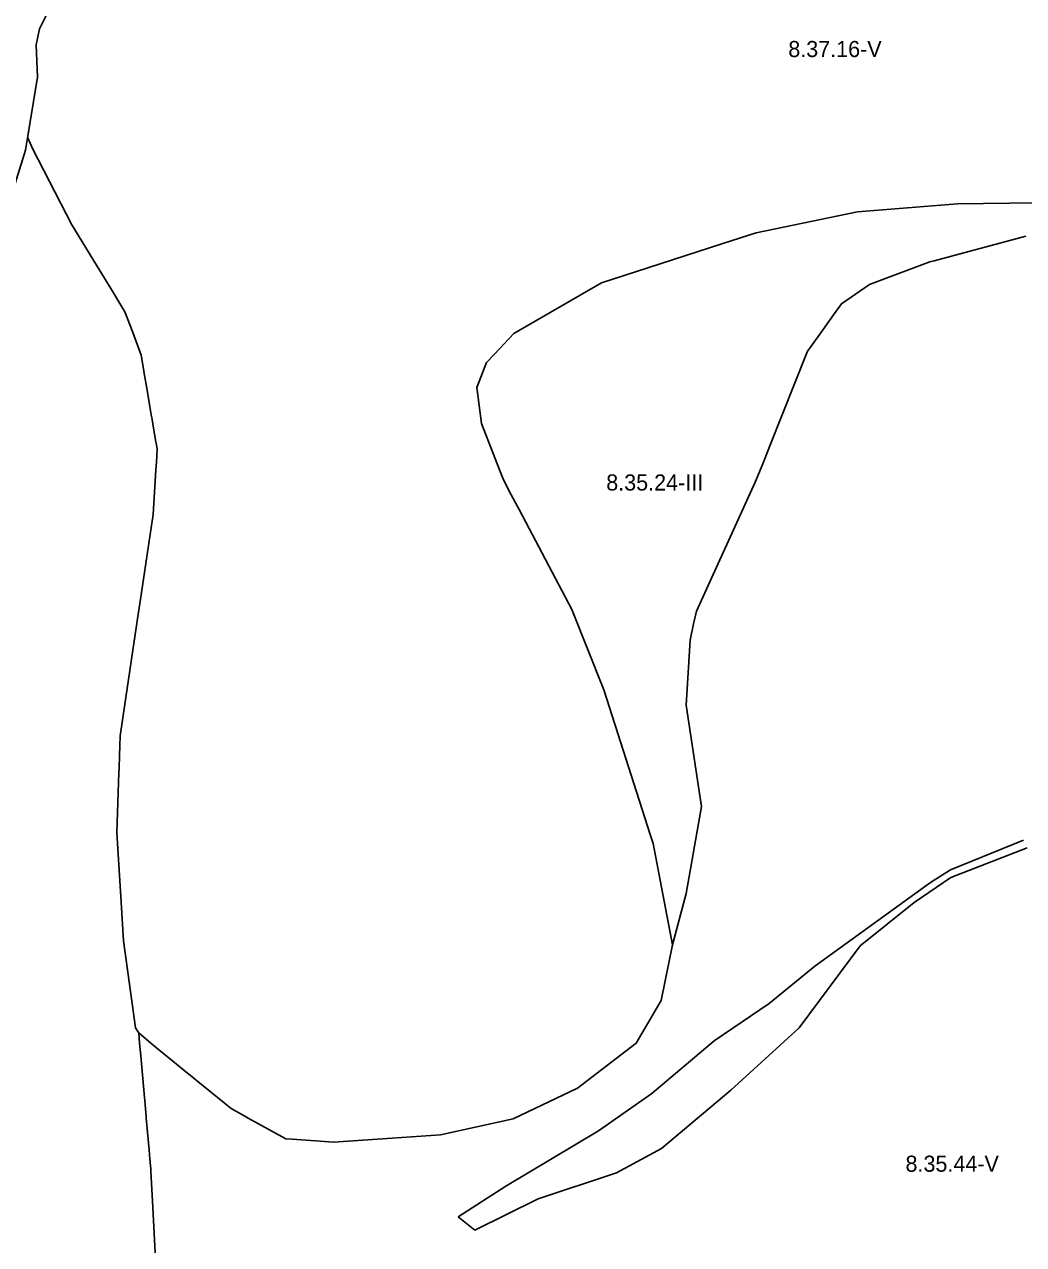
# Model space of a CAD drawing. Extents: x -547623 to -533936, y -1096714 to -1086523.
# Drawn here: x -544707 to -544086, y -1093125 to -1092367 of the extents above; entities that cross this region are included whole.
import ezdxf

# ---------------------------------------------------------------- set-up
doc = ezdxf.new("R2010")
doc.units = 0
doc.layers.add('Vrstva 27', color=7, linetype='Continuous')
doc.layers.add('Vrstva 28', color=7, linetype='Continuous')

msp = doc.modelspace()

# ---------------------------------------------------------------- linework, layer by layer
at = {"layer": 'Vrstva 28'}
for p, q in [((-544704.95, -1092437.42), (-544702, -1092444)), ((-544702, -1092444), (-544704.95, -1092437.42)), ((-544702, -1092444), (-544677.5, -1092491.5)), ((-544677.5, -1092491.5), (-544702, -1092444)), ((-544189.5, -1092483.5), (-544127.5, -1092478.5)), ((-544127.5, -1092478.5), (-544189.5, -1092483.5)), ((-544127.5, -1092478.5), (-544079.02, -1092477.74)), ((-544079.02, -1092477.74), (-544127.5, -1092478.5)), ((-544252.5, -1092496.5), (-544189.5, -1092483.5)), ((-544189.5, -1092483.5), (-544252.5, -1092496.5)), ((-544677.5, -1092491.5), (-544662.16, -1092516.59)), ((-544662.16, -1092516.59), (-544677.5, -1092491.5)), ((-544267.4, -1092501.31), (-544252.5, -1092496.5)), ((-544252.5, -1092496.5), (-544267.4, -1092501.31)), ((-544319.72, -1092518.21), (-544273.14, -1092503.17)), ((-544273.14, -1092503.17), (-544319.72, -1092518.21)), ((-544273.14, -1092503.17), (-544267.4, -1092501.31)), ((-544267.4, -1092501.31), (-544273.14, -1092503.17)), ((-544085, -1092498.5), (-544141.95, -1092513.82)), ((-544141.95, -1092513.82), (-544085, -1092498.5)), ((-544662.16, -1092516.59), (-544651.7, -1092533.71)), ((-544651.7, -1092533.71), (-544662.16, -1092516.59)), ((-544348.5, -1092527.5), (-544319.72, -1092518.21)), ((-544319.72, -1092518.21), (-544348.5, -1092527.5)), ((-544144.5, -1092514.5), (-544171.07, -1092524.42)), ((-544171.07, -1092524.42), (-544144.5, -1092514.5)), ((-544141.95, -1092513.82), (-544144.5, -1092514.5)), ((-544144.5, -1092514.5), (-544141.95, -1092513.82)), ((-544171.07, -1092524.42), (-544182, -1092528.5)), ((-544182, -1092528.5), (-544171.07, -1092524.42)), ((-544651.7, -1092533.71), (-544650.19, -1092536.19)), ((-544650.19, -1092536.19), (-544651.7, -1092533.71)), ((-544403, -1092559), (-544348.5, -1092527.5)), ((-544348.5, -1092527.5), (-544403, -1092559)), ((-544182, -1092528.5), (-544199.5, -1092540.5)), ((-544199.5, -1092540.5), (-544182, -1092528.5)), ((-544650.19, -1092536.19), (-544644.5, -1092545.5)), ((-544644.5, -1092545.5), (-544650.19, -1092536.19)), ((-544199.5, -1092540.5), (-544204.41, -1092547.4)), ((-544204.41, -1092547.4), (-544199.5, -1092540.5)), ((-544644.5, -1092545.5), (-544639.93, -1092557.83)), ((-544639.93, -1092557.83), (-544644.5, -1092545.5)), ((-544204.41, -1092547.4), (-544210.9, -1092556.52)), ((-544210.9, -1092556.52), (-544204.41, -1092547.4)), ((-544210.9, -1092556.52), (-544218.78, -1092567.59)), ((-544218.78, -1092567.59), (-544210.9, -1092556.52)), ((-544639.93, -1092557.83), (-544634.5, -1092572.5)), ((-544634.5, -1092572.5), (-544639.93, -1092557.83)), ((-544415.09, -1092571.8), (-544403, -1092559)), ((-544403, -1092559), (-544415.09, -1092571.8)), ((-544634.5, -1092572.5), (-544632.82, -1092582.31)), ((-544632.82, -1092582.31), (-544634.5, -1092572.5)), ((-544420, -1092577), (-544415.09, -1092571.8)), ((-544415.09, -1092571.8), (-544420, -1092577)), ((-544220.5, -1092570), (-544243.97, -1092628.86)), ((-544243.97, -1092628.86), (-544220.5, -1092570)), ((-544218.78, -1092567.59), (-544220.5, -1092570)), ((-544220.5, -1092570), (-544218.78, -1092567.59)), ((-544426, -1092592.5), (-544420, -1092577)), ((-544420, -1092577), (-544426, -1092592.5)), ((-544632.82, -1092582.31), (-544632.75, -1092582.74)), ((-544632.75, -1092582.74), (-544632.82, -1092582.31)), ((-544632.75, -1092582.74), (-544630.59, -1092595.4)), ((-544630.59, -1092595.4), (-544632.75, -1092582.74)), ((-544630.59, -1092595.4), (-544627.95, -1092610.84)), ((-544627.95, -1092610.84), (-544630.59, -1092595.4)), ((-544423, -1092615), (-544426, -1092592.5)), ((-544426, -1092592.5), (-544423, -1092615)), ((-544627.95, -1092610.84), (-544627.7, -1092611.1)), ((-544627.7, -1092611.1), (-544627.95, -1092610.84)), ((-544627.7, -1092611.1), (-544627.88, -1092611.22)), ((-544627.88, -1092611.22), (-544627.7, -1092611.1)), ((-544627.88, -1092611.22), (-544627.19, -1092615.26)), ((-544627.19, -1092615.26), (-544627.88, -1092611.22)), ((-544627.19, -1092615.26), (-544625.46, -1092625.37)), ((-544625.46, -1092625.37), (-544627.19, -1092615.26)), ((-544411.94, -1092643.66), (-544423, -1092615)), ((-544423, -1092615), (-544411.94, -1092643.66)), ((-544625.46, -1092625.37), (-544624.96, -1092628.31)), ((-544624.96, -1092628.31), (-544625.46, -1092625.37)), ((-544624.96, -1092628.31), (-544624.5, -1092631)), ((-544624.5, -1092631), (-544624.96, -1092628.31)), ((-544624.5, -1092631), (-544624.75, -1092634.98)), ((-544624.75, -1092634.98), (-544624.5, -1092631)), ((-544243.97, -1092628.86), (-544248.43, -1092640.05)), ((-544248.43, -1092640.05), (-544243.97, -1092628.86)), ((-544624.99, -1092638.91), (-544625.29, -1092643.82)), ((-544625.29, -1092643.82), (-544624.99, -1092638.91)), ((-544624.75, -1092634.98), (-544624.99, -1092638.91)), ((-544624.99, -1092638.91), (-544624.75, -1092634.98)), ((-544248.43, -1092640.05), (-544253, -1092651.5)), ((-544253, -1092651.5), (-544248.43, -1092640.05)), ((-544625.29, -1092643.82), (-544627, -1092671.5)), ((-544627, -1092671.5), (-544625.29, -1092643.82)), ((-544409.5, -1092650), (-544411.94, -1092643.66)), ((-544411.94, -1092643.66), (-544409.5, -1092650)), ((-544404.57, -1092659.34), (-544409.5, -1092650)), ((-544409.5, -1092650), (-544404.57, -1092659.34)), ((-544253, -1092651.5), (-544289.5, -1092731.5)), ((-544289.5, -1092731.5), (-544253, -1092651.5)), ((-544400.74, -1092666.59), (-544404.57, -1092659.34)), ((-544404.57, -1092659.34), (-544400.74, -1092666.59)), ((-544399.75, -1092668.47), (-544400.74, -1092666.59)), ((-544400.74, -1092666.59), (-544399.75, -1092668.47)), ((-544367, -1092730.5), (-544399.75, -1092668.47)), ((-544399.75, -1092668.47), (-544367, -1092730.5)), ((-544627, -1092671.5), (-544631.32, -1092700.49)), ((-544631.32, -1092700.49), (-544627, -1092671.5)), ((-544631.32, -1092700.49), (-544634.45, -1092721.44)), ((-544634.45, -1092721.44), (-544631.32, -1092700.49)), ((-544634.45, -1092721.44), (-544636.85, -1092737.58)), ((-544636.85, -1092737.58), (-544634.45, -1092721.44)), ((-544347.5, -1092779.5), (-544367, -1092730.5)), ((-544367, -1092730.5), (-544347.5, -1092779.5)), ((-544289.5, -1092731.5), (-544291.29, -1092739.53)), ((-544291.29, -1092739.53), (-544289.5, -1092731.5)), ((-544637.11, -1092739.28), (-544638.75, -1092750.31)), ((-544638.75, -1092750.31), (-544637.11, -1092739.28)), ((-544636.85, -1092737.58), (-544637.11, -1092739.28)), ((-544637.11, -1092739.28), (-544636.85, -1092737.58)), ((-544291.29, -1092739.53), (-544293.5, -1092749.5)), ((-544293.5, -1092749.5), (-544291.29, -1092739.53)), ((-544638.75, -1092750.31), (-544647.5, -1092809)), ((-544647.5, -1092809), (-544638.75, -1092750.31)), ((-544293.5, -1092749.5), (-544296, -1092790)), ((-544296, -1092790), (-544293.5, -1092749.5)), ((-544346.97, -1092781.15), (-544347.5, -1092779.5)), ((-544347.5, -1092779.5), (-544346.97, -1092781.15)), ((-544318.34, -1092870.26), (-544346.97, -1092781.15)), ((-544346.97, -1092781.15), (-544318.34, -1092870.26)), ((-544296, -1092790), (-544287.31, -1092847.64)), ((-544287.31, -1092847.64), (-544296, -1092790)), ((-544647.71, -1092815.26), (-544647.91, -1092821.28)), ((-544647.91, -1092821.28), (-544647.71, -1092815.26)), ((-544647.5, -1092809), (-544647.71, -1092815.26)), ((-544647.71, -1092815.26), (-544647.5, -1092809)), ((-544647.91, -1092821.28), (-544648.17, -1092829.23)), ((-544648.17, -1092829.23), (-544647.91, -1092821.28)), ((-544648.17, -1092829.23), (-544648.26, -1092831.76)), ((-544648.26, -1092831.76), (-544648.17, -1092829.23)), ((-544648.26, -1092831.76), (-544649.5, -1092869)), ((-544649.5, -1092869), (-544648.26, -1092831.76)), ((-544286.5, -1092853), (-544296, -1092907)), ((-544296, -1092907), (-544286.5, -1092853)), ((-544287.31, -1092847.64), (-544286.5, -1092853)), ((-544286.5, -1092853), (-544287.31, -1092847.64)), ((-544649.5, -1092869), (-544646.93, -1092912.31)), ((-544646.93, -1092912.31), (-544649.5, -1092869)), ((-544316.5, -1092876), (-544318.34, -1092870.26)), ((-544318.34, -1092870.26), (-544316.5, -1092876)), ((-544304.5, -1092939), (-544316.5, -1092876)), ((-544316.5, -1092876), (-544304.5, -1092939)), ((-544646.93, -1092912.31), (-544645.5, -1092936.5)), ((-544645.5, -1092936.5), (-544646.93, -1092912.31)), ((-544296, -1092907), (-544304.5, -1092939)), ((-544304.5, -1092939), (-544296, -1092907)), ((-544645.5, -1092936.5), (-544640.3, -1092973.97)), ((-544640.3, -1092973.97), (-544645.5, -1092936.5)), ((-544311.5, -1092973.5), (-544304.5, -1092939)), ((-544304.5, -1092939), (-544311.5, -1092973.5)), ((-544640.3, -1092973.97), (-544638, -1092990.5)), ((-544638, -1092990.5), (-544640.3, -1092973.97)), ((-544327, -1093000), (-544311.5, -1092973.5)), ((-544311.5, -1092973.5), (-544327, -1093000)), ((-544638, -1092990.5), (-544636.44, -1092992.84)), ((-544636.44, -1092992.84), (-544638, -1092990.5)), ((-544636.44, -1092992.84), (-544636, -1092993.5)), ((-544636, -1092993.5), (-544636.44, -1092992.84)), ((-544636, -1092993.5), (-544635.42, -1093000)), ((-544635.42, -1093000), (-544636, -1092993.5)), ((-544636, -1092993.5), (-544628.48, -1093000)), ((-544628.48, -1093000), (-544636, -1092993.5)), ((-544635.42, -1093000), (-544634.72, -1093007.89)), ((-544634.72, -1093007.89), (-544635.42, -1093000)), ((-544628.48, -1093000), (-544623.63, -1093003.95)), ((-544623.63, -1093003.95), (-544628.48, -1093000)), ((-544623.63, -1093003.95), (-544616.98, -1093009.38)), ((-544616.98, -1093009.38), (-544623.63, -1093003.95)), ((-544363.5, -1093028), (-544327, -1093000)), ((-544327, -1093000), (-544363.5, -1093028)), ((-544634.72, -1093007.89), (-544632.42, -1093033.87)), ((-544632.42, -1093033.87), (-544634.72, -1093007.89)), ((-544616.98, -1093009.38), (-544605.74, -1093018.57)), ((-544605.74, -1093018.57), (-544616.98, -1093009.38)), ((-544605.74, -1093018.57), (-544605.07, -1093019.12)), ((-544605.07, -1093019.12), (-544605.74, -1093018.57)), ((-544605.07, -1093019.12), (-544600.35, -1093022.96)), ((-544600.35, -1093022.96), (-544605.07, -1093019.12)), ((-544600.35, -1093022.96), (-544578.63, -1093040.7)), ((-544578.63, -1093040.7), (-544600.35, -1093022.96)), ((-544632.42, -1093033.87), (-544632.25, -1093035.72)), ((-544632.25, -1093035.72), (-544632.42, -1093033.87)), ((-544403.5, -1093047), (-544363.5, -1093028)), ((-544363.5, -1093028), (-544403.5, -1093047)), ((-544632.25, -1093035.72), (-544631.37, -1093045.7)), ((-544631.37, -1093045.7), (-544632.25, -1093035.72)), ((-544578.63, -1093040.7), (-544570.11, -1093045.39)), ((-544570.11, -1093045.39), (-544578.63, -1093040.7)), ((-544631.37, -1093045.7), (-544631.29, -1093046.57)), ((-544631.29, -1093046.57), (-544631.37, -1093045.7)), ((-544631.29, -1093046.57), (-544631.11, -1093048.6)), ((-544631.11, -1093048.6), (-544631.29, -1093046.57)), ((-544631.11, -1093048.6), (-544629.55, -1093066.22)), ((-544629.55, -1093066.22), (-544631.11, -1093048.6)), ((-544570.11, -1093045.39), (-544567.98, -1093046.56)), ((-544567.98, -1093046.56), (-544570.11, -1093045.39)), ((-544567.98, -1093046.56), (-544544.5, -1093059.5)), ((-544544.5, -1093059.5), (-544567.98, -1093046.56)), ((-544448.5, -1093057), (-544403.5, -1093047)), ((-544403.5, -1093047), (-544448.5, -1093057)), ((-544478.6, -1093059.04), (-544448.5, -1093057)), ((-544448.5, -1093057), (-544478.6, -1093059.04)), ((-544544.5, -1093059.5), (-544540.71, -1093059.76)), ((-544540.71, -1093059.76), (-544544.5, -1093059.5)), ((-544540.71, -1093059.76), (-544523.36, -1093060.93)), ((-544523.36, -1093060.93), (-544540.71, -1093059.76)), ((-544523.36, -1093060.93), (-544517.85, -1093061.31)), ((-544517.85, -1093061.31), (-544523.36, -1093060.93)), ((-544517.85, -1093061.31), (-544515, -1093061.5)), ((-544515, -1093061.5), (-544517.85, -1093061.31)), ((-544515, -1093061.5), (-544478.6, -1093059.04)), ((-544478.6, -1093059.04), (-544515, -1093061.5)), ((-544629.55, -1093066.22), (-544629.02, -1093072.17)), ((-544629.02, -1093072.17), (-544629.55, -1093066.22)), ((-544629.02, -1093072.17), (-544628.5, -1093078)), ((-544628.5, -1093078), (-544629.02, -1093072.17)), ((-544628.5, -1093078), (-544628.41, -1093079.58)), ((-544628.41, -1093079.58), (-544628.5, -1093078)), ((-544628.41, -1093079.58), (-544627.2, -1093102.22)), ((-544627.2, -1093102.22), (-544628.41, -1093079.58)), ((-544627.2, -1093102.22), (-544625.47, -1093134.21)), ((-544625.47, -1093134.21), (-544627.2, -1093102.22))]:
    msp.add_line(p, q, dxfattribs=at)
for points in [[(-544718.27, -1092483.76), (-544706.2, -1092445.18), (-544698.88, -1092399.77), (-544699.73, -1092379.7), (-544697.65, -1092369.78), (-544690.85, -1092356.06)], [(-544079.02, -1092477.74), (-544127.5, -1092478.5), (-544189.5, -1092483.5), (-544252.5, -1092496.5), (-544267.4, -1092501.31), (-544273.14, -1092503.17), (-544319.72, -1092518.21), (-544348.5, -1092527.5), (-544403, -1092559), (-544415.09, -1092571.8), (-544420, -1092577), (-544426, -1092592.5), (-544423, -1092615)], [(-544423, -1092615), (-544411.94, -1092643.66), (-544409.5, -1092650), (-544404.57, -1092659.34), (-544400.74, -1092666.59), (-544399.75, -1092668.47), (-544367, -1092730.5), (-544347.5, -1092779.5), (-544346.97, -1092781.15), (-544318.34, -1092870.26), (-544316.5, -1092876), (-544304.5, -1092939), (-544296, -1092907), (-544286.5, -1092853), (-544287.31, -1092847.64), (-544296, -1092790), (-544293.5, -1092749.5), (-544291.29, -1092739.53), (-544289.5, -1092731.5), (-544253, -1092651.5), (-544248.43, -1092640.05), (-544243.97, -1092628.86), (-544220.5, -1092570), (-544218.78, -1092567.59), (-544210.9, -1092556.52), (-544204.41, -1092547.4), (-544199.5, -1092540.5), (-544182, -1092528.5), (-544171.07, -1092524.42), (-544144.5, -1092514.5), (-544141.95, -1092513.82), (-544085, -1092498.5)], [(-544086.37, -1092873.97), (-544131.84, -1092892.28)], [(-544131.61, -1092897.15), (-544084.17, -1092878.53)], [(-544154.38, -1092912.67), (-544131.61, -1092897.15)], [(-544131.84, -1092892.28), (-544144.1, -1092900.26)], [(-544144.1, -1092900.26), (-544216.08, -1092952.13)], [(-544187.83, -1092939.62), (-544154.38, -1092912.67)], [(-544225.78, -1092990.4), (-544187.83, -1092939.62)], [(-544216.08, -1092952.13), (-544244.34, -1092975.44)], [(-544244.34, -1092975.44), (-544278.6, -1092998.51)], [(-544268.22, -1093029.12), (-544225.78, -1092990.4)], [(-544278.6, -1092998.51), (-544317.23, -1093031.25)], [(-544317.23, -1093031.25), (-544350.4, -1093054.56)], [(-544311.26, -1093065.44), (-544268.22, -1093029.12)], [(-544350.4, -1093054.56), (-544407.92, -1093088.82)], [(-544339.13, -1093080.57), (-544311.26, -1093065.44)], [(-544387.82, -1093096.76), (-544339.13, -1093080.57)], [(-544407.92, -1093088.82), (-544437.52, -1093107.85)], [(-544427.29, -1093116.14), (-544387.82, -1093096.76)], [(-544437.52, -1093107.85), (-544427.29, -1093116.14)]]:
    msp.add_lwpolyline(points, dxfattribs=at)

# ---------------------------------------------------------------- texts
at = {"layer": 'Vrstva 27'}
for s, p in [('8.37.16-V', (-544232.52, -1092387.25)), ('8.35.24-III', (-544345.6, -1092656.59)), ('8.35.44-V', (-544159.71, -1093079.9))]:
    msp.add_text(s, height=10, dxfattribs=at).set_placement(p)

doc.saveas('drawing.dxf')
